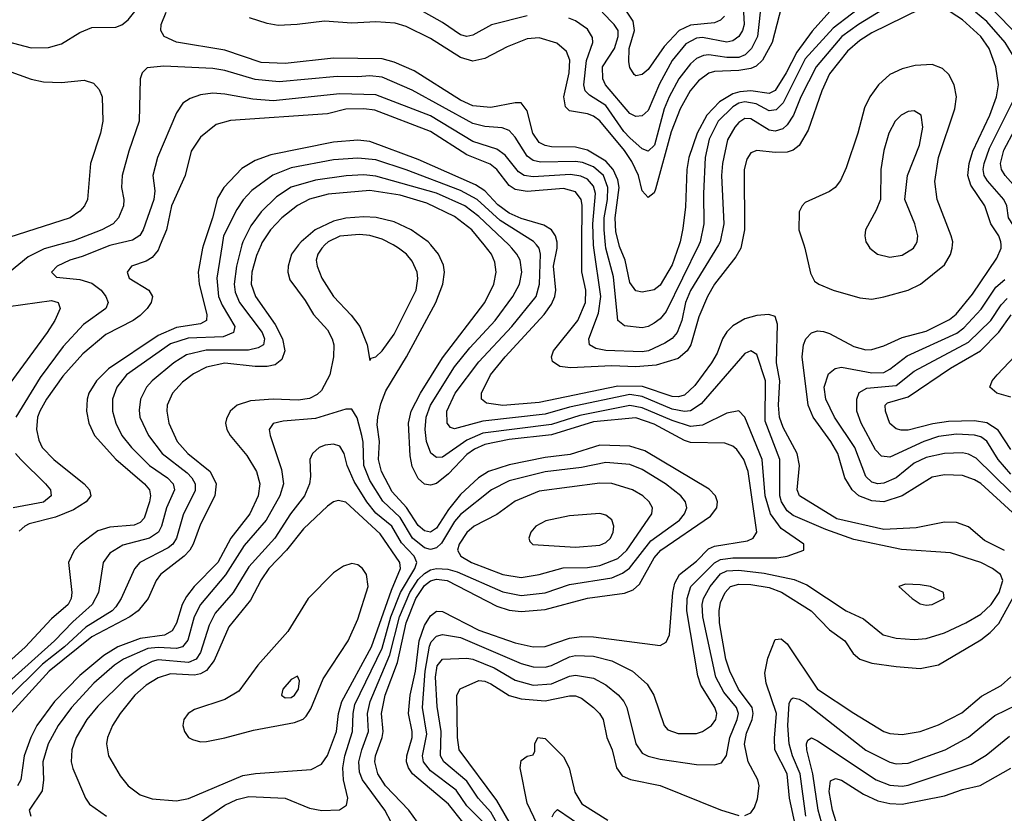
# Model space of a CAD drawing. Header units: inches. Extents: x 1308407 to 1441228, y 959628 to 1036311.
# Tile 308 of 656: x 1353412 to 1356668, y 1018120 to 1020745. Entities that reach past the tile are written whole.
import ezdxf

# ---------------------------------------------------------------- set-up
doc = ezdxf.new("R2010")
doc.units = ezdxf.units.IN
doc.header["$MEASUREMENT"] = 0
doc.layers.add('B3051', color=7, linetype='Continuous')
doc.layers.add('B3052', color=7, linetype='Continuous')

msp = doc.modelspace()

# ---------------------------------------------------------------- linework, layer by layer
at = {"layer": 'B3051', "color": 5}
for points, elevation in [([(1354081.3, 1020000), (1354064, 1019890), (1354069.2, 1019830), (1354081, 1019801), (1354123.4, 1019730), (1354119.2, 1019710), (1354084.4, 1019695.6), (1353968.7, 1019691.3), (1353910, 1019673.4), (1353765.1, 1019570), (1353732.8, 1019530), (1353718.3, 1019490), (1353718.5, 1019450), (1353729.6, 1019410), (1353749.6, 1019370), (1353781.5, 1019330), (1353841.1, 1019270), (1353900.6, 1019230), (1353919.3, 1019210), (1353923.2, 1019190), (1353897.4, 1019130), (1353880.7, 1019070), (1353870.7, 1019049.3), (1353841, 1019030), (1353753.1, 1019006.9), (1353710, 1018980.8), (1353687.3, 1018950), (1353672.3, 1018850), (1353651.8, 1018810), (1353587.1, 1018752.9), (1353526.4, 1018690), (1353330, 1018514.5)], 2840), ([(1354019.3, 1020000), (1354016, 1019990), (1354001.7, 1019910), (1354005.3, 1019870), (1354030.8, 1019770), (1354029.5, 1019750), (1354010, 1019739.4), (1353930, 1019726.6), (1353870, 1019700.8), (1353705.7, 1019590), (1353666.2, 1019550), (1353640.6, 1019510), (1353634.3, 1019490), (1353632.5, 1019450), (1353640.7, 1019410), (1353658.9, 1019370), (1353730, 1019291.8), (1353824, 1019210), (1353841.3, 1019190), (1353844.4, 1019170), (1353841, 1019150), (1353823.4, 1019096.6), (1353810, 1019082.2), (1353790, 1019073.1), (1353710, 1019065.9), (1353670, 1019054), (1353611.4, 1019010), (1353591.3, 1018988.7), (1353573.6, 1018950), (1353583.9, 1018850), (1353581.6, 1018830), (1353571.7, 1018810), (1353516.9, 1018763.1), (1353430, 1018668.9), (1353363.8, 1018610)], 2820), ([(1354146.8, 1020000), (1354129.2, 1019930), (1354121.2, 1019870), (1354124.3, 1019844.3), (1354139.1, 1019810), (1354214.1, 1019710), (1354221.7, 1019690), (1354217.8, 1019670), (1354200.5, 1019659.5), (1354168.1, 1019651.9), (1354028.3, 1019651.7), (1353963.8, 1019636.2), (1353921.2, 1019610), (1353849.5, 1019550), (1353830.7, 1019529.3), (1353811.6, 1019490), (1353806.5, 1019453.5), (1353809.2, 1019430), (1353837.3, 1019370), (1353882.4, 1019310), (1353965.6, 1019245.6), (1353981.4, 1019230), (1353992.1, 1019210), (1353992.3, 1019187.7), (1353952.7, 1019107.3), (1353930.5, 1019029.5), (1353917.8, 1019010), (1353902.5, 1018997.5), (1353809.5, 1018950), (1353791.5, 1018928.5), (1353747.8, 1018830), (1353730, 1018802.3), (1353717.5, 1018790), (1353630, 1018735.5), (1353560.1, 1018670), (1353487.3, 1018612.7), (1353370, 1018497.6)], 2860), ([(1353540.1, 1020000), (1353493.1, 1019986.9), (1353439.4, 1019960.6), (1353377.6, 1019910)], 2740), ([(1354210.1, 1020000), (1354195.1, 1019964.9), (1354179.9, 1019910), (1354177.2, 1019870), (1354191.7, 1019830), (1354257, 1019737), (1354280.6, 1019690), (1354288.6, 1019650), (1354279, 1019621), (1354256.3, 1019603.7), (1354230, 1019598.2), (1354190, 1019598.2), (1354090, 1019608.9), (1354030, 1019596.2), (1353986.5, 1019573.5), (1353950, 1019545.8), (1353916.8, 1019510), (1353899.4, 1019470), (1353898.2, 1019450), (1353905.3, 1019410), (1353932.1, 1019350), (1353967.5, 1019310), (1354042.1, 1019250), (1354061.3, 1019210), (1354057.2, 1019170), (1354010, 1019076.2), (1353985.9, 1019010), (1353974.8, 1018990), (1353956.1, 1018970), (1353876.8, 1018910), (1353863.3, 1018890), (1353836.3, 1018830), (1353803, 1018790), (1353775.7, 1018770), (1353650, 1018703.1), (1353508.7, 1018590), (1353385.4, 1018454.6)], 2880), ([(1353719, 1020000), (1353710, 1019997.9), (1353618.4, 1019961.6), (1353577.3, 1019950), (1353535.2, 1019930), (1353516.9, 1019910), (1353533.7, 1019893.7), (1353610, 1019885.8), (1353650, 1019873.7), (1353681.3, 1019850), (1353696.6, 1019830), (1353704, 1019810), (1353696.8, 1019790), (1353622.6, 1019737.4), (1353555.9, 1019664.1), (1353478.9, 1019561.1), (1353398.9, 1019430)], 2760), ([(1354334.3, 1020000), (1354310.8, 1019970), (1354299.5, 1019930), (1354298.5, 1019910), (1354304.7, 1019884.7), (1354356.2, 1019816.2), (1354383.6, 1019770), (1354430, 1019719.4), (1354445.4, 1019690), (1354450.1, 1019670), (1354449.7, 1019630), (1354436.9, 1019570), (1354410, 1019518.4), (1354395.1, 1019504.9), (1354370, 1019492.6), (1354333.2, 1019486.8), (1354250.1, 1019489.9), (1354175.3, 1019484.7), (1354131.1, 1019470), (1354107.7, 1019450), (1354095.3, 1019424.7), (1354092.8, 1019410), (1354096.8, 1019390), (1354107.8, 1019370), (1354163, 1019303), (1354195.2, 1019250), (1354206.4, 1019210), (1354200.1, 1019170), (1354172.4, 1019110), (1354110.1, 1019030), (1354066.5, 1018950), (1353988.7, 1018870), (1353963.4, 1018836.6), (1353949.2, 1018810), (1353930, 1018748.4), (1353916.1, 1018723.9), (1353891, 1018709), (1353810, 1018697.6), (1353736.6, 1018670), (1353690, 1018642.1), (1353610, 1018575.1), (1353526.4, 1018490), (1353467.8, 1018410), (1353448, 1018370), (1353426.7, 1018310), (1353415.8, 1018230), (1353404.7, 1018210)], 2920), ([(1353876.7, 1020000), (1353870, 1019983.4), (1353850, 1019958.8), (1353830, 1019946.7), (1353781.3, 1019930), (1353767.1, 1019910), (1353773.4, 1019890), (1353838.5, 1019850), (1353850.8, 1019830), (1353846, 1019810), (1353833.3, 1019790), (1353810, 1019767.2), (1353786.4, 1019750), (1353696.6, 1019703.4), (1353620, 1019640), (1353554, 1019566), (1353500.5, 1019490), (1353478.3, 1019450), (1353470.8, 1019430), (1353466.7, 1019390), (1353474.4, 1019354.4), (1353486.5, 1019330), (1353524.7, 1019290), (1353624.7, 1019210), (1353642, 1019190), (1353646.4, 1019170), (1353631.8, 1019150), (1353590, 1019123.8), (1353530, 1019099.3), (1353443.1, 1019076.9), (1353428.3, 1019070), (1353410, 1019052.8)], 2780), ([(1354421.2, 1020000), (1354410.8, 1019990), (1354397.6, 1019970), (1354392.7, 1019950), (1354395.3, 1019930), (1354411.3, 1019890), (1354449.1, 1019829.1), (1354507.8, 1019767.8), (1354536.6, 1019730), (1354561.1, 1019670), (1354570, 1019618), (1354574.2, 1019625.8), (1354590, 1019630.4), (1354610, 1019650.3), (1354650, 1019705.2), (1354722.5, 1019850), (1354728.8, 1019888.8), (1354726.1, 1019910), (1354710, 1019946.6), (1354690.5, 1019970), (1354665, 1019990), (1354646.5, 1020000)], 2940), ([(1354727.4, 1018090), (1354698.4, 1018130), (1354621.3, 1018210), (1354595.9, 1018250), (1354586.4, 1018290), (1354588.9, 1018310), (1354610.7, 1018370), (1354613.5, 1018390), (1354608.1, 1018450), (1354619.9, 1018510), (1354661.4, 1018618.6), (1354689.7, 1018750.3), (1354721.5, 1018830), (1354750, 1018873.2), (1354770, 1018888.7), (1354790, 1018894.4), (1354826, 1018890), (1354990, 1018804.5), (1355030, 1018791.9), (1355070, 1018787.2), (1355150, 1018794), (1355290, 1018830.9), (1355412.3, 1018847.7), (1355440.7, 1018859.3), (1355462, 1018878), (1355510, 1018964.4), (1355531.7, 1018990), (1355696.9, 1019103.1), (1355717.9, 1019130), (1355719.5, 1019150), (1355712.6, 1019170), (1355692.4, 1019192.4), (1355479.2, 1019319.2), (1355430, 1019334.9), (1355330, 1019337.5), (1355232.7, 1019307.3), (1355150, 1019296.4), (1355030, 1019273.1), (1354962.1, 1019250), (1354928.9, 1019230), (1354870, 1019174.5), (1354830, 1019124.9), (1354790, 1019063.3), (1354770, 1019049.6), (1354750, 1019053.8), (1354730, 1019072.1), (1354691, 1019131), (1354643.7, 1019183.7), (1354607.9, 1019250), (1354598.5, 1019290), (1354601.7, 1019350), (1354594.5, 1019405.5), (1354595.7, 1019430), (1354605.9, 1019474.1), (1354622.8, 1019517.2), (1354691.5, 1019630), (1354787.9, 1019810), (1354811.5, 1019870), (1354817.1, 1019910), (1354813.6, 1019933.6), (1354797.3, 1019970), (1354771.6, 1020000)], 2920), ([(1354877.3, 1018090), (1354830, 1018149.9), (1354710.9, 1018250), (1354697.3, 1018270), (1354691.3, 1018290), (1354692.3, 1018310), (1354709.7, 1018370), (1354710.2, 1018390), (1354698.1, 1018450), (1354702.9, 1018510), (1354720.9, 1018590), (1354732.7, 1018690), (1354750, 1018740.5), (1354770, 1018772.9), (1354790, 1018788), (1354810, 1018787.8), (1354930, 1018725.9), (1355050, 1018683.9), (1355110, 1018670.4), (1355150, 1018671.8), (1355230, 1018699.6), (1355270, 1018704.9), (1355310, 1018703.4), (1355530, 1018675), (1355550, 1018685.5), (1355560.7, 1018710), (1355571.4, 1018850), (1355578.7, 1018881.3), (1355593.9, 1018910), (1355650, 1018954.4), (1355690, 1018994.3), (1355710, 1019003), (1355819.1, 1019020.9), (1355837.3, 1019030), (1355849.9, 1019050), (1355820.5, 1019250), (1355807, 1019290), (1355783.3, 1019323.3), (1355770, 1019334.9), (1355743.8, 1019343.8), (1355630, 1019346.4), (1355610, 1019352.9), (1355510, 1019407.5), (1355450, 1019427.7), (1355310, 1019415), (1355170, 1019372), (1355030, 1019355.9), (1354950, 1019339.5), (1354915.4, 1019324.5), (1354890, 1019306.8), (1354830, 1019242.6), (1354790, 1019211.3), (1354770, 1019204.9), (1354750, 1019208.6), (1354730, 1019227.2), (1354710, 1019267.1), (1354702.8, 1019302.8), (1354697.8, 1019410), (1354706.6, 1019450), (1354737.4, 1019510), (1354810, 1019626.6), (1354950.3, 1019810), (1354979.5, 1019870), (1354987.4, 1019910), (1354983.4, 1019943.4), (1354971.6, 1019970), (1354947.6, 1020000)], 2880), ([(1354944.4, 1018090), (1354890, 1018144.6), (1354855.7, 1018195.7), (1354770, 1018260.4), (1354747, 1018290), (1354744.3, 1018310), (1354758, 1018382), (1354743.5, 1018470), (1354752.6, 1018590), (1354766.9, 1018673.1), (1354772.9, 1018687.1), (1354790, 1018706.1), (1354810, 1018711.3), (1354870, 1018700.8), (1355070, 1018614.9), (1355110, 1018604.3), (1355150, 1018603.7), (1355170, 1018608.2), (1355230, 1018637.1), (1355250, 1018642.2), (1355310, 1018639.6), (1355370, 1018624.5), (1355438, 1018590), (1355487.4, 1018547.4), (1355509.5, 1018510), (1355542.7, 1018410), (1355555.4, 1018395.4), (1355590, 1018383.3), (1355650, 1018384.2), (1355670, 1018390.1), (1355699.2, 1018410), (1355713.7, 1018430), (1355717.6, 1018450), (1355710.7, 1018470), (1355664.1, 1018544.1), (1355654.5, 1018574.5), (1355618.5, 1018790), (1355619.1, 1018830), (1355631.9, 1018870), (1355710, 1018948.9), (1355730, 1018959.8), (1355770, 1018964.6), (1355915.4, 1018964.6), (1355949.9, 1018970.1), (1356005.1, 1018990), (1356005.1, 1019010), (1355930, 1019061.9), (1355894.9, 1019110), (1355877.4, 1019170), (1355867.4, 1019290), (1355810, 1019429.8), (1355790, 1019451.8), (1355750, 1019443.4), (1355670, 1019404.3), (1355630, 1019399.8), (1355570, 1019419.6), (1355470, 1019461.4), (1355430, 1019468.4), (1355264.1, 1019435.9), (1355170, 1019406.1), (1354943, 1019377), (1354890, 1019354.5), (1354810, 1019298.3), (1354790, 1019296.9), (1354771.1, 1019311.1), (1354756.8, 1019350), (1354752.8, 1019390), (1354756.3, 1019430), (1354770.5, 1019470), (1354850, 1019596.8), (1354900.4, 1019659.6), (1354984.3, 1019750), (1355043.1, 1019830), (1355064.2, 1019870), (1355072.3, 1019910), (1355066.6, 1019950), (1355055.9, 1019970), (1355039.9, 1019990), (1355029.4, 1020000)], 2860), ([(1354999.8, 1018070), (1354970, 1018123.8), (1354928.2, 1018170), (1354890, 1018226.1), (1354814.6, 1018290), (1354803.5, 1018310), (1354805.6, 1018390), (1354792.8, 1018472.8), (1354787.4, 1018570), (1354792.6, 1018607.4), (1354810, 1018630), (1354890, 1018632.6), (1354910, 1018629.4), (1354981.2, 1018601.2), (1355050, 1018560.1), (1355110, 1018544.1), (1355170, 1018548.4), (1355230, 1018573.3), (1355250, 1018576.9), (1355310, 1018566.3), (1355350, 1018544.6), (1355391.3, 1018511.3), (1355410.1, 1018490), (1355419.6, 1018470), (1355449.7, 1018349.7), (1355470, 1018318.8), (1355490, 1018308.2), (1355530, 1018298.8), (1355650, 1018281.6), (1355710, 1018280.2), (1355733, 1018287), (1355749.4, 1018310.6), (1355760.8, 1018370), (1355785.1, 1018430), (1355788.8, 1018450), (1355782.9, 1018470), (1355740.3, 1018520.3), (1355714.5, 1018570), (1355670.7, 1018770), (1355669.2, 1018810), (1355673.1, 1018830), (1355695.5, 1018870), (1355730, 1018911.8), (1355750, 1018922.3), (1355790, 1018924.6), (1355874.3, 1018914.3), (1355973.5, 1018893.5), (1356015.5, 1018875.5), (1356145.6, 1018790), (1356202.8, 1018762.8), (1356267.7, 1018710), (1356310, 1018698.6), (1356370, 1018694.9), (1356410, 1018698.3), (1356470, 1018716.6), (1356541, 1018750), (1356590, 1018779), (1356625, 1018810), (1356650.8, 1018850), (1356663.2, 1018890), (1356655.3, 1018910), (1356629.6, 1018929.6), (1356590, 1018949), (1356490, 1018981.8), (1356327.6, 1018992.4), (1356170, 1019025.8), (1356078.2, 1019058.2), (1355970, 1019105.3), (1355950, 1019120.9), (1355931.7, 1019150), (1355925.7, 1019170), (1355925.3, 1019290), (1355877, 1019417), (1355877.9, 1019550), (1355850, 1019637.3), (1355830, 1019649.8), (1355810, 1019640.9), (1355665.5, 1019474.5), (1355630, 1019451.1), (1355610, 1019449.1), (1355570, 1019456.4), (1355470, 1019498.9), (1355430, 1019505), (1355230, 1019463.2), (1355150, 1019439.9), (1354943.1, 1019416.9), (1354850, 1019391.4), (1354836.4, 1019396.4), (1354825.4, 1019410), (1354824.7, 1019450), (1354851.6, 1019510), (1354930, 1019613.1), (1355039.8, 1019730), (1355119.6, 1019830), (1355130.8, 1019870), (1355134, 1019970), (1355129.4, 1019989.4), (1355120.4, 1020000)], 2840), ([(1356669.2, 1018989.2), (1356602.6, 1019022.6), (1356550, 1019067.8), (1356510, 1019081.5), (1356470, 1019083.2), (1356376.3, 1019063.7), (1356270, 1019058.3), (1356113.9, 1019093.9), (1355991, 1019170), (1355983.3, 1019190), (1355990.3, 1019270), (1355983.3, 1019310), (1355936.5, 1019396.5), (1355924.4, 1019430), (1355921.8, 1019470), (1355926, 1019550), (1355914.3, 1019610), (1355917.6, 1019737.6), (1355910, 1019763.1), (1355889.9, 1019769.9), (1355850, 1019767.1), (1355810, 1019755.4), (1355770, 1019732.6), (1355750, 1019712.4), (1355736, 1019690), (1355718.2, 1019641.8), (1355699.4, 1019610), (1355644.6, 1019535.4), (1355610, 1019502.8), (1355590, 1019497.3), (1355570, 1019498.3), (1355471.7, 1019531.7), (1355390, 1019533.4), (1355130, 1019478.3), (1355010, 1019468.6), (1354956, 1019476.1), (1354939, 1019490), (1354939.2, 1019510), (1354969.2, 1019570), (1355017.8, 1019630), (1355146.8, 1019770), (1355170, 1019804.3), (1355181.1, 1019830), (1355184.9, 1019850), (1355176.8, 1019930), (1355189.6, 1019989.6), (1355189.5, 1020000)], 2820), ([(1355799.1, 1020000), (1355797, 1019990), (1355779.7, 1019960.3), (1355710, 1019869.9), (1355686.4, 1019830), (1355657.7, 1019762.3), (1355631.2, 1019670), (1355619.6, 1019650), (1355590, 1019624.1), (1355517.1, 1019602.9), (1355450, 1019596.4), (1355370, 1019600.4), (1355233.8, 1019593.8), (1355198.4, 1019598.4), (1355174.1, 1019614.1), (1355170.5, 1019630), (1355177.3, 1019650), (1355257.6, 1019750), (1355282.8, 1019810), (1355283.7, 1019850), (1355270.9, 1019910.9), (1355271.3, 1020000)], 2780), ([(1355722.6, 1020000), (1355630, 1019849.3), (1355614.1, 1019810), (1355601.9, 1019750), (1355586.6, 1019710), (1355569.5, 1019690.5), (1355545.3, 1019674.7), (1355491, 1019650), (1355470, 1019646.3), (1355350, 1019651), (1355317.6, 1019657.6), (1355296.2, 1019670), (1355294.1, 1019690), (1355325.6, 1019774.4), (1355333.2, 1019830), (1355310.3, 1019990.3), (1355309.9, 1020000)], 2760), ([(1355657.3, 1020000), (1355550, 1019779.5), (1355530, 1019756.2), (1355510, 1019741.5), (1355490, 1019730.4), (1355470, 1019726.4), (1355412.1, 1019732.1), (1355389.9, 1019750), (1355375.1, 1019895.1), (1355350.4, 1019990), (1355349.4, 1020000)], 2740), ([(1355592.5, 1020000), (1355570, 1019933.8), (1355530, 1019867.5), (1355510, 1019851.1), (1355470, 1019844.2), (1355450, 1019848.1), (1355430, 1019875.6), (1355414.3, 1019950), (1355395.5, 1019995.5), (1355394.3, 1020000)], 2720), ([(1356694.9, 1019114.9), (1356590, 1019210.3), (1356570, 1019223.5), (1356530, 1019237.6), (1356470, 1019239.9), (1356430, 1019231.8), (1356330.1, 1019170), (1356269.8, 1019150.2), (1356230, 1019153.6), (1356186.6, 1019170), (1356164.8, 1019190), (1356141.1, 1019230), (1356117.7, 1019310), (1356094.3, 1019350), (1356036.2, 1019430), (1356019.4, 1019470), (1356000.1, 1019630), (1356003.7, 1019670), (1356011.5, 1019690), (1356030, 1019709), (1356050, 1019715.7), (1356070, 1019713.9), (1356090, 1019707.4), (1356170, 1019663.7), (1356210, 1019652.9), (1356230, 1019653.9), (1356270, 1019666.5), (1356330, 1019693.6), (1356410, 1019714.7), (1356486.8, 1019753.2), (1356508.9, 1019771.1), (1356562.7, 1019837.3), (1356643.5, 1019956.5), (1356658, 1019990), (1356657.6, 1020000)], 2780), ([(1356005.3, 1020000), (1356008.8, 1019990), (1356026.9, 1019906.9), (1356040.8, 1019880.8), (1356054.6, 1019870), (1356102.3, 1019850), (1356190, 1019825.6), (1356230, 1019821), (1356270, 1019828), (1356350, 1019850.6), (1356390.6, 1019870), (1356470, 1019934.6), (1356490, 1019968.4), (1356496, 1019990), (1356496.7, 1020000)], 2820), ([(1356216.7, 1020000), (1356223.1, 1019990), (1356249.3, 1019969.3), (1356290, 1019960.2), (1356330, 1019966.7), (1356368.3, 1019990), (1356374.3, 1020000)], 2840), ([(1356690, 1019182.4), (1356574.9, 1019294.9), (1356550, 1019308.3), (1356530, 1019312.4), (1356470, 1019310.6), (1356410, 1019297.4), (1356370, 1019278.3), (1356310, 1019229.2), (1356270, 1019211.8), (1356250, 1019209.9), (1356230, 1019215.7), (1356210, 1019233.9), (1356173.7, 1019330), (1356107, 1019430), (1356077.8, 1019490), (1356072.9, 1019530), (1356086.5, 1019573.5), (1356108.3, 1019591.7), (1356130, 1019596.3), (1356230, 1019576.9), (1356270, 1019578.6), (1356290, 1019589.3), (1356346.5, 1019633.5), (1356511.3, 1019708.7), (1356534.4, 1019725.6), (1356591.9, 1019788.1), (1356640.1, 1019859.9), (1356670, 1019886.1)], 2760), ([(1356690, 1019241.8), (1356647.7, 1019290), (1356610.5, 1019350.5), (1356590, 1019364.8), (1356570, 1019371.3), (1356510, 1019374.1), (1356450, 1019366.4), (1356401.6, 1019350), (1356290, 1019298.1), (1356261.8, 1019301.8), (1356242.2, 1019322.2), (1356195.2, 1019410), (1356180.1, 1019450), (1356180.4, 1019490), (1356187.8, 1019512.2), (1356213.7, 1019526.3), (1356310, 1019534.7), (1356370, 1019582.5), (1356550, 1019678.8), (1356623.8, 1019750), (1356658, 1019802), (1356677.3, 1019822.7)], 2740), ([(1353326, 1019790), (1353516.8, 1019816.8), (1353538.6, 1019810), (1353545.7, 1019790), (1353528.4, 1019750), (1353502.5, 1019710), (1353378.5, 1019541.5)], 2740), ([(1356690, 1019323.7), (1356647.7, 1019387.7), (1356610, 1019411.1), (1356570, 1019418.7), (1356483.9, 1019416.1), (1356432, 1019408), (1356350, 1019386.9), (1356327.1, 1019387.1), (1356310, 1019391.4), (1356290, 1019409.8), (1356275.5, 1019450), (1356273.7, 1019470), (1356282.3, 1019477.7), (1356350, 1019497.4), (1356490, 1019592.7), (1356589.1, 1019650), (1356650, 1019711.4), (1356691.4, 1019768.6)], 2720), ([(1356690, 1019496), (1356643.9, 1019510), (1356619.8, 1019530), (1356627.5, 1019550), (1356644.5, 1019570), (1356764.1, 1019695.9)], 2680), ([(1354640.4, 1018090), (1354619.5, 1018130), (1354545.4, 1018230), (1354535.8, 1018255.8), (1354533.8, 1018290), (1354542.7, 1018330), (1354565.1, 1018390), (1354562.3, 1018450), (1354570.9, 1018490), (1354635.9, 1018644.1), (1354668.1, 1018770), (1354701.5, 1018850), (1354730, 1018893.3), (1354750, 1018913.3), (1354770, 1018924.9), (1354790, 1018929.5), (1354827.4, 1018927.4), (1354858.1, 1018918.2), (1355010, 1018852.6), (1355070, 1018840.1), (1355150, 1018849.2), (1355230, 1018876.3), (1355370, 1018899.1), (1355405.6, 1018914.4), (1355428.9, 1018931.1), (1355499.4, 1019020.6), (1355594.2, 1019090), (1355610.8, 1019110), (1355618.2, 1019130), (1355614.2, 1019150), (1355597.9, 1019170), (1355548.1, 1019210), (1355470, 1019256.9), (1355430, 1019273.3), (1355350, 1019280.3), (1355270, 1019263.7), (1355150, 1019249.2), (1355030, 1019220.1), (1354972.4, 1019190), (1354870, 1019108.6), (1354850, 1019085), (1354806.3, 1019013.7), (1354790, 1018998.2), (1354770, 1018993), (1354750, 1018998.1), (1354710.5, 1019030), (1354670, 1019098.4), (1354612.4, 1019152.4), (1354570, 1019220.9), (1354549.9, 1019270), (1354548.1, 1019348.1), (1354543.5, 1019370), (1354527.8, 1019427.8), (1354510, 1019456.8), (1354490, 1019456.8), (1354390, 1019425.9), (1354283.1, 1019416.9), (1354250.2, 1019409.8), (1354237.3, 1019390), (1354240.2, 1019370), (1354277.3, 1019257.3), (1354283.7, 1019210), (1354272, 1019170), (1354227.1, 1019090), (1354153.9, 1019006.1), (1354091.9, 1018908.1), (1354009.3, 1018810.7), (1353988.7, 1018770), (1353967.3, 1018692.7), (1353950.1, 1018670), (1353930, 1018664.7), (1353870, 1018668.6), (1353835.1, 1018664.9), (1353755.1, 1018630), (1353725, 1018610), (1353657.2, 1018550), (1353582.6, 1018470), (1353539.3, 1018410), (1353505.8, 1018350), (1353488.6, 1018290), (1353490.1, 1018229.9), (1353485.5, 1018194.5), (1353442.7, 1018130), (1353448.8, 1018110)], 2940), ([(1353970, 1018063.6), (1354090, 1018146.6), (1354130, 1018165.3), (1354170, 1018175.7), (1354289.2, 1018169.2), (1354370, 1018136.8), (1354410.7, 1018129.3), (1354468.9, 1018131.1), (1354493, 1018147), (1354497, 1018170), (1354482.7, 1018230), (1354480.6, 1018270), (1354486.9, 1018310), (1354512.6, 1018390), (1354514.6, 1018450), (1354520.3, 1018479.7), (1354610, 1018665.7), (1354639.3, 1018770), (1354670.9, 1018850), (1354718.6, 1018930), (1354724.9, 1018950), (1354716.3, 1018970), (1354674.7, 1019014.7), (1354642.3, 1019070), (1354590, 1019113), (1354560.2, 1019150), (1354517.7, 1019217.7), (1354494.8, 1019270), (1354484.5, 1019310), (1354470, 1019333.9), (1354450, 1019340.7), (1354422.1, 1019337.9), (1354401.8, 1019330), (1354380.2, 1019310), (1354371.6, 1019290), (1354374, 1019234), (1354370.1, 1019210), (1354353.4, 1019170), (1354307.4, 1019110), (1354255.5, 1019030), (1354170, 1018935), (1354117.2, 1018850), (1354058.5, 1018781.5), (1354038.3, 1018741.7), (1354010, 1018651.9), (1353994.8, 1018630), (1353970, 1018618.6), (1353870, 1018627.4), (1353850, 1018622.1), (1353815.8, 1018604.2), (1353758.6, 1018561.4), (1353670, 1018473.8), (1353633.3, 1018430), (1353598.7, 1018370), (1353584.5, 1018330), (1353581.9, 1018290), (1353587.4, 1018267.4), (1353629.3, 1018170), (1353642.8, 1018150), (1353698.5, 1018110)], 2960), ([(1353397.5, 1019310), (1353415.4, 1019290), (1353497.3, 1019210), (1353513.1, 1019190), (1353515.3, 1019170), (1353490.8, 1019149.2), (1353390, 1019130.3)], 2760), ([(1355810, 1018112.5), (1355830, 1018120.7), (1355841.5, 1018138.5), (1355852.1, 1018167.9), (1355857.5, 1018210), (1355852.7, 1018230), (1355821.1, 1018290), (1355808.9, 1018348.9), (1355815.6, 1018384.4), (1355834.4, 1018430), (1355837.3, 1018450), (1355833.8, 1018470), (1355788.6, 1018530), (1355760.4, 1018590), (1355747.1, 1018630), (1355726.2, 1018750), (1355724.6, 1018790), (1355730, 1018817.6), (1355744.5, 1018850), (1355762.5, 1018870), (1355790, 1018878.2), (1355830, 1018877), (1355890, 1018866.2), (1355931.1, 1018851.1), (1356029.4, 1018789.4), (1356090, 1018727.2), (1356141, 1018690), (1356168.8, 1018648.8), (1356190, 1018630.1), (1356230, 1018616.5), (1356310, 1018605.3), (1356390, 1018599), (1356450, 1018610.7), (1356590, 1018693.6), (1356621.9, 1018718.1), (1356650, 1018748.1), (1356727.8, 1018890)], 2820), ([(1355978, 1018078), (1355957.7, 1018170), (1355950.4, 1018250), (1355909.7, 1018330), (1355908, 1018368), (1355914.9, 1018450), (1355880.2, 1018550), (1355876.3, 1018583.7), (1355886.6, 1018633.4), (1355910, 1018694.6), (1355930, 1018696.9), (1355950, 1018680.6), (1356050.6, 1018530), (1356170, 1018450.6), (1356270, 1018390.7), (1356290, 1018384.2), (1356330, 1018380.1), (1356390, 1018390.1), (1356450, 1018412.8), (1356527.6, 1018452.4), (1356593.1, 1018506.9), (1356657.8, 1018542.2), (1356690, 1018570.8)], 2780), ([(1355043.2, 1018070), (1354990, 1018162.1), (1354864.7, 1018330), (1354859.5, 1018370), (1354857.6, 1018510), (1354868.9, 1018531.1), (1354930, 1018558.9), (1354950, 1018557.1), (1354970, 1018547.6), (1355030, 1018509), (1355070, 1018498.7), (1355150, 1018491.6), (1355230, 1018508.7), (1355250, 1018508.3), (1355270, 1018500.9), (1355309.5, 1018470), (1355329.7, 1018449.7), (1355341.5, 1018430), (1355353.1, 1018370), (1355371, 1018330), (1355385, 1018270), (1355404.1, 1018244.1), (1355431.5, 1018231.5), (1355530, 1018211.1), (1355730, 1018131.3), (1355790, 1018112.9)], 2820), ([(1356011.5, 1018110), (1355993.5, 1018250), (1355967.8, 1018310), (1355956.3, 1018350), (1355952.6, 1018410), (1355957, 1018483), (1355962.8, 1018497.2), (1355970, 1018502), (1355990, 1018497.8), (1356010, 1018485.7), (1356210, 1018328.4), (1356290, 1018288.7), (1356310, 1018283.4), (1356350, 1018285), (1356472.9, 1018330), (1356550, 1018371.6), (1356637.2, 1018442.8), (1356710, 1018478.9)], 2760), ([(1355123.2, 1018083.2), (1355090, 1018153.5), (1355066.9, 1018270), (1355070, 1018294.6), (1355090, 1018308.2), (1355110, 1018313.4), (1355115.2, 1018324.8), (1355115.8, 1018350), (1355125.1, 1018370), (1355150, 1018367.6), (1355210, 1018306.9), (1355228.5, 1018270), (1355247.8, 1018190), (1355270.7, 1018150.7), (1355357.4, 1018097.4)], 2780), ([(1356069, 1018070), (1356052.4, 1018130), (1356034.7, 1018250), (1356015.2, 1018330), (1356014.1, 1018350), (1356018.7, 1018361.3), (1356030, 1018369.3), (1356050, 1018359.8), (1356244.3, 1018230), (1356290, 1018212.4), (1356330, 1018209.8), (1356350, 1018213.1), (1356558.1, 1018281.9), (1356608.2, 1018311.8), (1356685.2, 1018374.8)], 2740), ([(1356118.3, 1018070), (1356099.4, 1018130), (1356088.6, 1018191.4), (1356093.2, 1018226.8), (1356110, 1018234.8), (1356130, 1018229.2), (1356202.6, 1018182.6), (1356250, 1018161.3), (1356290, 1018152.1), (1356330, 1018150.3), (1356470, 1018177.8), (1356530, 1018198.3), (1356588.3, 1018211.7), (1356690, 1018269.1)], 2720), ([(1355172.4, 1018107.6), (1355179.2, 1018120.8), (1355190, 1018132.3), (1355280.5, 1018070)], 2760)]:
    msp.add_lwpolyline(points, dxfattribs=dict(at, elevation=elevation))
for points, elevation in [([(1355330, 1019211.4), (1355130, 1019185.1), (1355050, 1019152.5), (1354990, 1019108.7), (1354915.3, 1019070), (1354890, 1019049.2), (1354864.9, 1019010), (1354859.8, 1018990), (1354870.9, 1018970), (1354906.4, 1018950), (1355009.3, 1018910), (1355070, 1018900.2), (1355130, 1018909.4), (1355208.6, 1018931.4), (1355290, 1018933), (1355330, 1018939), (1355390, 1018963.2), (1355419.5, 1018990), (1355502.6, 1019110), (1355504.5, 1019130), (1355494, 1019150), (1355472.2, 1019170), (1355438.2, 1019190), (1355370, 1019210.7)], 2960), ([(1354465.3, 1019154.7), (1354450, 1019150.6), (1354430, 1019136.3), (1354350, 1019060.9), (1354294.2, 1018990), (1354236.2, 1018930), (1354210, 1018891.7), (1354175, 1018825), (1354103.8, 1018736.2), (1354054.8, 1018625.2), (1354030, 1018591.7), (1354010, 1018581), (1353990, 1018577.2), (1353910, 1018580.9), (1353870, 1018568.1), (1353830, 1018543.1), (1353792.3, 1018510), (1353743.8, 1018450), (1353718.5, 1018410), (1353702.3, 1018370), (1353699.2, 1018350), (1353705.5, 1018310), (1353744.1, 1018244.1), (1353770.5, 1018210.5), (1353810, 1018180.5), (1353850, 1018167.2), (1353930, 1018160.9), (1353970, 1018169.1), (1354150, 1018244.4), (1354191.7, 1018251.7), (1354375.7, 1018264.3), (1354410, 1018282.4), (1354430, 1018310.9), (1354459.4, 1018390), (1354466.2, 1018450), (1354476.6, 1018490), (1354575.4, 1018670), (1354641.6, 1018858.4), (1354671.4, 1018930), (1354668.7, 1018950), (1354604.4, 1019044.4), (1354490, 1019149.4)], 2980), ([(1355330, 1019111.2), (1355230, 1019103.6), (1355152.2, 1019087.8), (1355118.9, 1019070), (1355102.7, 1019050), (1355095.3, 1019030), (1355098.8, 1019018.8), (1355109.3, 1019009.3), (1355250, 1018999.9), (1355330, 1019006.8), (1355350, 1019015.5), (1355365.7, 1019030), (1355374.4, 1019050), (1355376.5, 1019070), (1355370, 1019090.9), (1355350, 1019106)], 2980), ([(1354510, 1018946.4), (1354482.3, 1018937.7), (1354450, 1018914.8), (1354365.9, 1018830), (1354298.8, 1018721.2), (1354199, 1018610), (1354136, 1018524), (1354090, 1018496.6), (1353990, 1018463), (1353969.2, 1018450), (1353954.2, 1018430), (1353951.1, 1018410), (1353956.2, 1018390), (1353970.1, 1018370.1), (1353983.3, 1018363.3), (1354010, 1018356.4), (1354030, 1018357.1), (1354090, 1018369.3), (1354185.1, 1018394.9), (1354320.4, 1018419.6), (1354348.9, 1018431.1), (1354359, 1018441), (1354374.6, 1018465.4), (1354415.2, 1018564.8), (1354498.1, 1018690), (1354530, 1018761.5), (1354564.4, 1018870), (1354559.1, 1018910), (1354545, 1018930), (1354530, 1018941.7)], 3020), ([(1356341.7, 1018878.3), (1356318.8, 1018870), (1356363, 1018830), (1356390, 1018812.7), (1356410, 1018808.1), (1356430, 1018810.4), (1356469.4, 1018830), (1356466.6, 1018850), (1356424, 1018870), (1356390, 1018876)], 2860), ([(1354330, 1018573), (1354310, 1018562), (1354281.5, 1018530), (1354277.6, 1018510), (1354290, 1018501.5), (1354310, 1018502.9), (1354320.4, 1018510), (1354333.9, 1018530), (1354337.6, 1018557.6)], 3040)]:
    msp.add_lwpolyline(points, close=True, dxfattribs=dict(at, elevation=elevation))
at = {"layer": 'B3052', "color": 5}
for points, elevation in [([(1356159.9, 1020850), (1356032.2, 1020707.8), (1355981.7, 1020638.3), (1355946.8, 1020570), (1355910, 1020511.3), (1355890, 1020501), (1355830, 1020510.1), (1355793.1, 1020506.9), (1355770, 1020499.9), (1355726.1, 1020473.9), (1355684.7, 1020430), (1355651.9, 1020370), (1355625.2, 1020290), (1355618.2, 1020250), (1355613.4, 1020126.6), (1355605.3, 1020054.7), (1355595.9, 1020010), (1355592.5, 1020000)], 2720), ([(1356370, 1020843.4), (1356185.9, 1020730), (1356131.1, 1020690), (1356045.7, 1020590), (1355995.6, 1020490), (1355970.7, 1020429.3), (1355950, 1020397.3), (1355935.5, 1020384.5), (1355910, 1020376.2), (1355890, 1020380.4), (1355830, 1020417.8), (1355810, 1020418), (1355790, 1020405.6), (1355776.6, 1020390), (1355752.3, 1020347.7), (1355735.8, 1020270), (1355733, 1020230), (1355740.4, 1020070), (1355728.7, 1020010), (1355722.6, 1020000)], 2760), ([(1352910, 1020752.2), (1352931, 1020710), (1352964.6, 1020664.6), (1353007.1, 1020627.1), (1353050, 1020604.4), (1353110, 1020598.9), (1353170, 1020607.8), (1353283.9, 1020656.1), (1353330, 1020671), (1353370, 1020673.5), (1353450, 1020652.6), (1353506.9, 1020653.2), (1353550, 1020665.9), (1353610, 1020702.7), (1353650, 1020719.8), (1353730, 1020720.8), (1353750, 1020728.9), (1353770, 1020745.2), (1353822.1, 1020810)], 2740), ([(1355864.6, 1020810), (1355851.4, 1020690), (1355832.5, 1020650), (1355810.9, 1020629.1), (1355790, 1020620.8), (1355750, 1020620.3), (1355691, 1020629), (1355673.2, 1020626.8), (1355650, 1020616.6), (1355630, 1020599.7), (1355591.9, 1020550), (1355559.4, 1020490), (1355543.7, 1020450), (1355511.1, 1020330), (1355490, 1020310.5), (1355470, 1020318.5), (1355430, 1020354.1), (1355410, 1020375.9), (1355350, 1020461.4), (1355295.7, 1020495.7), (1355281.4, 1020510), (1355278, 1020530), (1355286.5, 1020610), (1355307.5, 1020670), (1355306.1, 1020686.1), (1355290, 1020713.6), (1355250, 1020741.7), (1355227.6, 1020750)], 2660), ([(1355803.3, 1020810), (1355807.5, 1020730), (1355802.3, 1020710), (1355790.5, 1020690), (1355770, 1020675.9), (1355750, 1020671.6), (1355670, 1020686.1), (1355650, 1020684), (1355614.8, 1020665.2), (1355569.4, 1020610.6), (1355527.2, 1020532.8), (1355490, 1020445.4), (1355470, 1020427.1), (1355450, 1020425.4), (1355430, 1020435), (1355348.7, 1020530), (1355340.6, 1020550), (1355339.6, 1020590), (1355378.5, 1020650), (1355390.9, 1020690), (1355390.6, 1020710), (1355377.7, 1020730), (1355338.4, 1020770)], 2640), ([(1355742.9, 1020757.1), (1355730, 1020744.1), (1355710, 1020734.7), (1355630, 1020727.3), (1355593.2, 1020710), (1355543.6, 1020656.4), (1355490, 1020580.5), (1355470, 1020564), (1355450, 1020559.8), (1355444.3, 1020564.3), (1355430, 1020587.6), (1355426.4, 1020606.4), (1355427.1, 1020650), (1355444.7, 1020710), (1355440.9, 1020740.9), (1355393.6, 1020813.6)], 2620), ([(1356223.3, 1020810), (1356102.4, 1020717.6), (1356010, 1020615.6), (1355936.3, 1020470), (1355913.2, 1020446.8), (1355890, 1020444.2), (1355847.3, 1020467.3), (1355810, 1020474), (1355790, 1020469), (1355770, 1020457.3), (1355722.3, 1020410), (1355692.2, 1020350), (1355679.2, 1020290), (1355673, 1020170), (1355674.6, 1020070), (1355662.1, 1020010), (1355657.3, 1020000)], 2740), ([(1355394.3, 1020000), (1355383.3, 1020043.3), (1355381.1, 1020090), (1355394.1, 1020190), (1355390, 1020215.6), (1355374.7, 1020250), (1355350, 1020277.5), (1355290, 1020313.5), (1355250, 1020323.4), (1355170, 1020324.5), (1355149.1, 1020329.1), (1355130, 1020339.3), (1355109, 1020370), (1355090, 1020443.9), (1355070, 1020469.8), (1355050, 1020470.4), (1354970, 1020455.2), (1354910, 1020460.7), (1354870, 1020478.7), (1354716.2, 1020576.2), (1354650, 1020604.8), (1354610, 1020616.2), (1354450, 1020618.1), (1354290, 1020600.1), (1354210, 1020604.2), (1354090, 1020644.9), (1353930, 1020670.8), (1353889.9, 1020689.9), (1353878, 1020710), (1353879.4, 1020730), (1353896.1, 1020770)], 2720), ([(1355931.1, 1020788.9), (1355900.7, 1020670), (1355868.5, 1020611.5), (1355847.9, 1020592.1), (1355830, 1020583.7), (1355790, 1020577), (1355710, 1020574.2), (1355691.4, 1020568.6), (1355656.5, 1020543.5), (1355628.8, 1020510), (1355595.8, 1020450), (1355565.8, 1020374.2), (1355515, 1020185), (1355510, 1020172.9), (1355490, 1020157.2), (1355470, 1020179.2), (1355458.3, 1020230), (1355436.2, 1020276.2), (1355412.4, 1020312.4), (1355330.5, 1020410.5), (1355310, 1020425.9), (1355290, 1020433.6), (1355230, 1020444.3), (1355217.1, 1020457.1), (1355210.9, 1020490), (1355229.1, 1020570), (1355231, 1020611), (1355220.7, 1020640.7), (1355188.1, 1020668.1), (1355130, 1020685.7), (1355090, 1020682.3), (1355023.9, 1020656.1), (1354950, 1020616.6), (1354910, 1020608.4), (1354870, 1020619.9), (1354770, 1020683.6), (1354690, 1020722.5), (1354653.4, 1020733.4), (1354590, 1020738.6), (1354510, 1020733.4), (1354419.7, 1020740.3), (1354329.1, 1020729.1), (1354266.6, 1020726.6), (1354230, 1020732.8), (1354172, 1020752)], 2680), ([(1355090, 1020757.7), (1354972.1, 1020727.9), (1354910, 1020694.5), (1354890, 1020690.3), (1354870, 1020695.4), (1354810, 1020736.6), (1354730, 1020781.3)], 2660), ([(1356390, 1020780.5), (1356230, 1020701.8), (1356190, 1020676.7), (1356150, 1020640.9), (1356090, 1020566.4), (1356064.4, 1020510), (1356019.7, 1020380.3), (1355990, 1020329.3), (1355970, 1020313.4), (1355950, 1020306.7), (1355910, 1020305.6), (1355850, 1020312.6), (1355830, 1020304.6), (1355816.5, 1020283.5), (1355808.3, 1020250), (1355809.3, 1020050), (1355799.1, 1020000)], 2780), ([(1356657.6, 1020000), (1356657.2, 1020010), (1356650.3, 1020030), (1356623.8, 1020070), (1356603.6, 1020130), (1356557.5, 1020197.5), (1356547.4, 1020230), (1356551.4, 1020270), (1356564.1, 1020310), (1356619.9, 1020430), (1356642.9, 1020490), (1356648.6, 1020530), (1356639.9, 1020590), (1356618.1, 1020650), (1356590.3, 1020690), (1356530, 1020745.3), (1356470, 1020783.3)], 2780), ([(1356736, 1020000), (1356733.7, 1020010), (1356681.6, 1020090), (1356676.1, 1020130), (1356666.3, 1020150), (1356612.4, 1020212.4), (1356602.1, 1020230), (1356598.6, 1020250), (1356601.4, 1020270), (1356619.5, 1020320.5), (1356704.1, 1020490), (1356716.7, 1020550), (1356711.6, 1020590), (1356695.3, 1020630), (1356670.9, 1020670), (1356610, 1020739.8), (1356573.2, 1020770)], 2760), ([(1356801.8, 1020000), (1356798.1, 1020010), (1356745.9, 1020090), (1356741.2, 1020150), (1356670.7, 1020230), (1356658.5, 1020250), (1356655.4, 1020270), (1356666.9, 1020313.2), (1356739.8, 1020450), (1356786.4, 1020590), (1356791.4, 1020610), (1356786.6, 1020630), (1356710, 1020697.1), (1356630, 1020778)], 2740), ([(1353370, 1020577.8), (1353450, 1020548.7), (1353490, 1020539.4), (1353550, 1020537.5), (1353624.8, 1020544.8), (1353655.7, 1020535.7), (1353674.6, 1020514.6), (1353684.3, 1020490), (1353687.1, 1020410), (1353679, 1020370), (1353646.1, 1020270), (1353635.4, 1020150), (1353626, 1020130), (1353610, 1020111.4), (1353578.6, 1020090), (1353375.7, 1020024.3)], 2720), ([(1355349.4, 1020000), (1355344.2, 1020050), (1355344.7, 1020090), (1355355.3, 1020150), (1355356.6, 1020190), (1355342.8, 1020230), (1355310, 1020258.6), (1355272.7, 1020272.7), (1355250, 1020275.7), (1355134.4, 1020274.4), (1355110, 1020279.1), (1355090, 1020293.5), (1355050, 1020356.5), (1355030, 1020378.9), (1355007.5, 1020387.5), (1354950, 1020391.5), (1354910, 1020401.8), (1354710, 1020512.3), (1354610, 1020555.3), (1354570, 1020559.6), (1354530, 1020555.9), (1354462, 1020558), (1354270, 1020539.3), (1354190, 1020547.7), (1354090, 1020577.3), (1354050, 1020583.6), (1353888.5, 1020591.5), (1353833.6, 1020586.4), (1353816.5, 1020570), (1353810.2, 1020549.8), (1353807.3, 1020410), (1353772.8, 1020310), (1353751.1, 1020230), (1353748.5, 1020190), (1353756, 1020150), (1353754.7, 1020130), (1353738.9, 1020090), (1353721.3, 1020070), (1353683.2, 1020050), (1353590, 1020013.9), (1353540.1, 1020000)], 2740), ([(1356496.7, 1020000), (1356497.4, 1020010), (1356492.5, 1020030), (1356446.5, 1020150), (1356438.5, 1020210), (1356450.8, 1020290), (1356504.5, 1020450), (1356510.3, 1020490.3), (1356501.8, 1020530), (1356484.4, 1020564.4), (1356464.1, 1020584.1), (1356430, 1020596.8), (1356373.9, 1020593.9), (1356330, 1020583), (1356290, 1020563.6), (1356251.6, 1020530), (1356223.3, 1020490), (1356206, 1020454), (1356183.4, 1020370), (1356145.1, 1020254.9), (1356126.7, 1020213.3), (1356109.3, 1020190.7), (1356090, 1020176.8), (1356010, 1020140.2), (1355999.3, 1020130), (1355989.5, 1020110), (1355988.3, 1020050), (1356005.3, 1020000)], 2820), ([(1355309.9, 1020000), (1355306.9, 1020070), (1355316.2, 1020170), (1355310, 1020195), (1355290, 1020217.8), (1355267.9, 1020227.9), (1355233, 1020233), (1355110, 1020225.9), (1355080.2, 1020230), (1355061.8, 1020241.8), (1355017, 1020297), (1354990, 1020316.8), (1354910, 1020342.7), (1354770, 1020427.4), (1354590, 1020496.9), (1354470, 1020499.7), (1354250, 1020476.9), (1354182.4, 1020482.4), (1354090, 1020499.5), (1354050, 1020502.2), (1354010, 1020497.3), (1353975.2, 1020484.9), (1353951.1, 1020468.9), (1353930, 1020437.7), (1353867.2, 1020290), (1353851.8, 1020230), (1353858.8, 1020178.8), (1353854.9, 1020150), (1353820.3, 1020050), (1353808.8, 1020031.2), (1353784.6, 1020015.4), (1353719, 1020000)], 2760), ([(1355271.3, 1020000), (1355271.9, 1020131.9), (1355269.2, 1020150), (1355250, 1020175.5), (1355210, 1020187.2), (1355090, 1020176.6), (1355050, 1020183.8), (1355030, 1020196.7), (1354989.5, 1020249.5), (1354967.9, 1020267.9), (1354890, 1020297.9), (1354770, 1020375.7), (1354585.7, 1020445.7), (1354550, 1020450.2), (1354490, 1020449.7), (1354430, 1020434.4), (1354108.4, 1020411.6), (1354061.9, 1020398.1), (1354010, 1020357), (1353978.5, 1020310), (1353958.7, 1020230), (1353913.4, 1020130), (1353897.1, 1020050), (1353876.7, 1020000)], 2780), ([(1356374.3, 1020000), (1356380.3, 1020010), (1356382.2, 1020030), (1356372.3, 1020070), (1356338.7, 1020150), (1356347.9, 1020230), (1356388.2, 1020330), (1356399.2, 1020390), (1356392.9, 1020430), (1356370, 1020444.2), (1356350, 1020441.8), (1356326.9, 1020430), (1356307, 1020410), (1356286.1, 1020370), (1356270, 1020312.7), (1356260.2, 1020250), (1356258.3, 1020150), (1356244.6, 1020115.4), (1356208.8, 1020050), (1356207, 1020030), (1356210.4, 1020010), (1356216.7, 1020000)], 2840), ([(1355189.5, 1020000), (1355189.4, 1020009.4), (1355183.6, 1020030), (1355170, 1020049.9), (1355145.6, 1020065.6), (1355070, 1020087.2), (1355030, 1020105.7), (1354993.4, 1020133.4), (1354950, 1020179.2), (1354919.3, 1020199.3), (1354730, 1020283.3), (1354570, 1020342.5), (1354530, 1020347), (1354450, 1020339.9), (1354242.1, 1020297.9), (1354190, 1020279.2), (1354146.7, 1020253.3), (1354086.8, 1020190), (1354065.6, 1020154.4), (1354049.4, 1020090), (1354019.3, 1020000)], 2820), ([(1355120.4, 1020000), (1355111.1, 1020011.1), (1355001.3, 1020081.3), (1354925.1, 1020150), (1354870, 1020180.4), (1354690, 1020249.2), (1354590, 1020281.5), (1354530, 1020287.6), (1354450, 1020281.8), (1354310, 1020254.9), (1354248.9, 1020231.1), (1354179.3, 1020180.7), (1354150.6, 1020149.4), (1354130, 1020117.4), (1354086.1, 1020030), (1354081.3, 1020000)], 2840), ([(1355029.4, 1020000), (1354930, 1020094.2), (1354883.4, 1020130), (1354790, 1020171.6), (1354590, 1020227.9), (1354550, 1020232.3), (1354491.2, 1020228.8), (1354390, 1020214.7), (1354310, 1020191.7), (1354260.7, 1020159.3), (1354210, 1020109.9), (1354176.3, 1020063.7), (1354149.3, 1020010), (1354146.8, 1020000)], 2860), ([(1354947.6, 1020000), (1354907.5, 1020050), (1354850, 1020094.4), (1354758.1, 1020138.1), (1354670, 1020165.1), (1354570, 1020180.8), (1354431.7, 1020168.3), (1354370, 1020151.7), (1354330, 1020130.6), (1354279, 1020090), (1354241.2, 1020050), (1354213, 1020007), (1354210.1, 1020000)], 2880), ([(1354771.6, 1020000), (1354763.1, 1020010), (1354706.7, 1020050), (1354650, 1020076.6), (1354590.4, 1020090.4), (1354550, 1020093.3), (1354490, 1020088.6), (1354450, 1020079.1), (1354389.4, 1020050), (1354342.1, 1020010), (1354334.3, 1020000)], 2920), ([(1354646.5, 1020000), (1354610, 1020019.7), (1354570, 1020031.5), (1354535, 1020035), (1354470, 1020029.5), (1354431.6, 1020010), (1354421.2, 1020000)], 2940)]:
    msp.add_lwpolyline(points, dxfattribs=dict(at, elevation=elevation))

doc.saveas('drawing.dxf')
